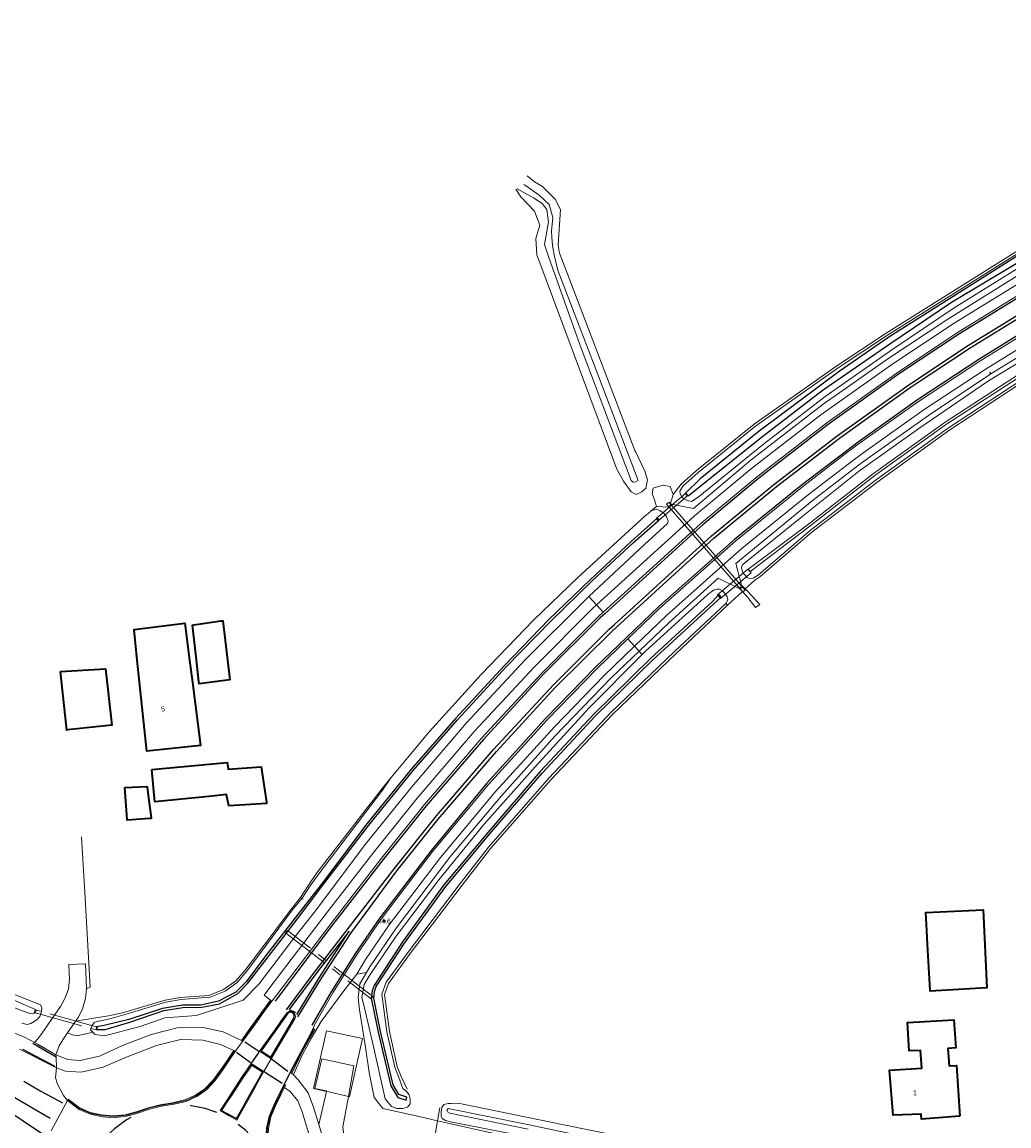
# Model space of a CAD drawing. Header units: metres. Extents: x 169249 to 194689, y 406250 to 412203.
# Tile 298 of 442: x 187805 to 188006, y 410499 to 410723. Entities that reach past the tile are written whole.
import ezdxf
from ezdxf.enums import TextEntityAlignment as Align

# ---------------------------------------------------------------- set-up
doc = ezdxf.new("R2010")
doc.units = ezdxf.units.M
doc.linetypes.add('BGT_NLCS_N264$0$AM-AS', pattern=[16, 10, -2, 2, -2])
doc.layers.get('0').update_dxf_attribs({"linetype": 'CONTINUOUS'})
for name, color, linetype, lineweight in [('BGT_NLCS_N264$0$B-WE-AM-AS_KUNSTWERK_DUIKER-GV', 252, 'BGT_NLCS_N264$0$AM-AS', 18), ('BGT_NLCS_N264$0$B-WE-BV-GELEIDECONSTRUCTIE-G', 252, 'CONTINUOUS', 18), ('BGT_NLCS_N264$0$B-WE-FV-FAUNAPASSAGE-GV', 252, 'CONTINUOUS', 18), ('BGT_NLCS_N264$0$B-WE-FV-GELEIDING_WILDRASTER-G', 252, 'CONTINUOUS', 18), ('BGT_NLCS_N264$0$B-WE-GW-WATERGANG_INSTEEK-G', 252, 'CONTINUOUS', 18), ('BGT_NLCS_N264$0$B-WE-GW-WATERGANG_SLOOT_BODEM-G', 252, 'CONTINUOUS', 18), ('BGT_NLCS_N264$0$B-WE-IE-TERREINAFSCHEIDING_KUNSTMATIG_HEKWERK-G', 252, 'BGT_NLCS_N264$0$IE-TERREINAFSCHEIDING-KUNSTMATIG', 18), ('BGT_NLCS_N264$0$B-WE-OG-BREUKLIJN-G', 252, 'CONTINUOUS', 18), ('BGT_NLCS_N264$0$B-WE-OG-TOPOGRAFIE_BEBOUWING-G', 252, 'CONTINUOUS', 35), ('BGT_NLCS_N264$0$B-WE-OG-TOPOGRAFIE_TERREIN_AGRARISCH-GV', 252, 'CONTINUOUS', 18), ('BGT_NLCS_N264$0$B-WE-OG-TOPOGRAFIE_TERREIN_GROEN-GV', 252, 'CONTINUOUS', 18), ('BGT_NLCS_N264$0$B-WE-OG-TOPOGRAFIE_WATER-GV', 252, 'CONTINUOUS', 18), ('BGT_NLCS_N264$0$B-WE-OG-TOPOGRAFIE_WEG_BERM-GV', 252, 'CONTINUOUS', 18), ('BGT_NLCS_N264$0$B-WE-OG-TOPOGRAFIE_WEG_RIJWEG-GV', 252, 'CONTINUOUS', 18), ('BGT_NLCS_N264$0$B-WE-OG-TOPOGRAFIE_WEG_RIJWIELPAD-GV', 252, 'CONTINUOUS', 18), ('BGT_NLCS_N264$0$B-WE-OG-TOPOGRAFIE_WEG_VERHARD-G', 252, 'CONTINUOUS', 18), ('BGT_NLCS_N264$0$B-WE-OG-TOPOGRAFIE_WEG_VOETPAD-GV', 252, 'CONTINUOUS', 18), ('X-XX-AL-REFERENTIE-G', 7, 'CONTINUOUS', 18)]:
    doc.layers.add(name, color=color, linetype=linetype, lineweight=lineweight)
for name, color, linetype in [('BGT_NLCS_N264$0$B-WE-IE-MEUBILAIR_WEGMEUBILAIR-S', 252, 'CONTINUOUS'), ('BGT_NLCS_N264$0$B-WE-OG-TOPOGRAFIE_WATER_SLOOT-GV', 252, 'CONTINUOUS'), ('BGT_NLCS_N264$0$B-WE-OG-TOPOGRAFIE_WEG_VERKEERSEILAND-GV', 252, 'CONTINUOUS'), ('BGT_NLCS_N264$0$B-WE-VW-MARKERING-G', 252, 'CONTINUOUS'), ('BGT_NLCS_N264$0$Label_Nummeraanduidingreeks', 252, 'CONTINUOUS'), ('BGT_NLCS_N264$0$Label_Puntobject', 252, 'CONTINUOUS')]:
    doc.layers.add(name, color=color, linetype=linetype)
doc.styles.add('BGT_NLCS_N264$0$STANDARD', font='txt')
doc.linetypes.add('BGT_NLCS_N264$0$IE-TERREINAFSCHEIDING-KUNSTMATIG', pattern='A,4,[82,NLCS.SHX,S=0.75,R=90,X=0,Y=0],4,-2', length=10)

# ---------------------------------------------------------------- blocks, each defined once
blk = doc.blocks.new('BGT_NLCS_N264$0$SIE-WEG_PAAL_ALGEMEEN_TYPE_02-SO')
at = {"ltscale": 0.5}
h = blk.add_hatch(color=256, dxfattribs=at)
h.paths.add_polyline_path([(0, 0), (0.1875, 0, 0.41421356), (0, 0.1875)])
h.paths.add_polyline_path([(0, -0.1875), (0, 0), (-0.1875, 0, 0.41421356)])
for p, q in [((-0.1875, 0), (0.1875, 0)), ((0, -0.1875), (0, 0.1875))]:
    blk.add_line(p, q, dxfattribs=at)
blk.add_circle((0, 0), 0.1875, dxfattribs=at)
blk = doc.blocks.new('BGT_NLCS_N264')
at = {"layer": 'BGT_NLCS_N264$0$B-WE-AM-AS_KUNSTWERK_DUIKER-GV'}
for points in [[(187934.46, 410621.81, 10.52), (187940.5, 410626.96, 10.55), (187940.11, 410627.42, 10.55), (187934.07, 410622.27, 10.52), (187934.46, 410621.81, 10.52)], [(187952.66, 410612.01, 10.49), (187946.48, 410606.76, 10.46), (187947.12, 410606, 10.46), (187953.31, 410611.24, 10.49), (187952.66, 410612.01, 10.49)], [(187876.55, 410525.24, 10.21), (187859.17, 410538.64, 10.21), (187858.8, 410538.17, 10.21), (187876.19, 410524.77, 10.21), (187876.55, 410525.24, 10.21)], [(187820.42, 410518.44, 10.23), (187820.58, 410519.02, 10.23), (187807.93, 410522.54, 10.21), (187807.77, 410521.96, 10.21), (187820.42, 410518.44, 10.23)]]:
    blk.add_polyline3d(points, dxfattribs=at)
at = {"layer": 'BGT_NLCS_N264$0$B-WE-BV-GELEIDECONSTRUCTIE-G'}
blk.add_polyline3d([(187860.46, 410509.56, 11.4), (187862.14, 410513.3, 11.4), (187864.02, 410516.7, 11.39), (187866.04, 410520.14, 11.45), (187870.85, 410526.67, 11.39), (187873.28, 410529.79, 11.33)], dxfattribs=at)
at = {"layer": 'BGT_NLCS_N264$0$B-WE-FV-FAUNAPASSAGE-GV'}
blk.add_polyline3d([(187936.17, 410625.21, 11.49), (187951.67, 410607.36, 11.55), (187952.12, 410607.75, 11.55), (187936.62, 410625.6, 11.49), (187936.17, 410625.21, 11.49)], dxfattribs=at)
at = {"layer": 'BGT_NLCS_N264$0$B-WE-FV-GELEIDING_WILDRASTER-G'}
for p, q in [((188002.04, 410651.63, 11.24), (188001.71, 410651.96, 11.37)), ((187933.07, 410623.85, 11.34), (187934.15, 410624.71, 11.38)), ((187862.11, 410545.12, 11.05), (187861.81, 410545.33, 11.18)), ((187862.34, 410544.97, 10.96), (187862.11, 410545.12, 11.05)), ((187889.67, 410500.01, 11.17), (187933.31, 410490.28, 11.6))]:
    blk.add_line(p, q, dxfattribs=at)
for points in [[(188185.38, 410720.54, 11.38), (188170.9, 410717.47, 11.43), (188153.02, 410713.5, 11.43), (188136.36, 410709.47, 11.47), (188122.23, 410705.72, 11.24), (188119.05, 410704.8, 11.27), (188103.66, 410699.97, 11.28), (188089.54, 410694.93, 11.4), (188075.76, 410689.59, 11.29), (188059.13, 410682.6, 11.25), (188045.84, 410676.24, 11.27), (188031.51, 410668.99, 11.2), (188028.2, 410667, 11.26), (188014.47, 410659.27, 11.23), (188002.04, 410651.63, 11.24)], [(187937.07, 410625.2, 11.47), (187941.6, 410624.33, 11.31), (187953.35, 410634.18, 11.34), (187967.97, 410645.49, 11.34), (187981.33, 410654.85, 11.28), (187993.27, 410662.76, 11.28), (188008.76, 410672.4, 11.27)], [(188002.04, 410651.63, 11.24), (187989.36, 410643.2, 11.2), (187977.59, 410634.88, 11.34), (187975.15, 410633.09, 11.25), (187965.71, 410625.84, 11.25), (187950.22, 410613.16, 11.31), (187951.41, 410608.75, 11.49)], [(187934.15, 410624.71, 11.38), (187936.65, 410624.6, 11.38), (187937.07, 410625.2, 11.47)], [(187931.74, 410622.73, 11.31), (187918.15, 410610.27, 11.23), (187909.16, 410601.61, 11.32), (187898.51, 410590.62, 11.43), (187888.05, 410579.06, 11.32), (187880.17, 410569.6, 11.35)], [(187951.06, 410608.02, 11.51), (187946.67, 410610.14, 11.42), (187936.62, 410601.09, 11.38), (187930.57, 410595.32, 11.33)], [(187951.41, 410608.75, 11.49), (187951.52, 410608.33, 11.51), (187951.1, 410608, 11.51), (187951.06, 410608.02, 11.51)], [(187930.57, 410595.32, 11.33), (187924.93, 410589.93, 11.27), (187913.49, 410578.05, 11.42), (187902.63, 410565.98, 11.34), (187892.14, 410553.54, 11.36), (187881.23, 410539.11, 11.3), (187875.89, 410531.28, 11.4), (187875.26, 410530.13, 11.32)], [(187880.17, 410569.6, 11.35), (187878.18, 410567.16, 11.37), (187865.17, 410550.37, 11.28), (187863.46, 410547.82, 11.21), (187861.81, 410545.33, 11.18)], [(187861.81, 410545.33, 11.18), (187859.99, 410543.01, 11.17), (187854.44, 410535.64, 11.15), (187850.6, 410530.55, 11.06), (187848.63, 410528.33, 10.98), (187846.17, 410526.62, 10.91), (187843.24, 410525.42, 10.9), (187837.4, 410525.02, 11.02), (187834.32, 410524.49, 10.99), (187825.68, 410521.9, 11.02), (187822.84, 410521.33, 11.02), (187819.86, 410520.83, 11.07)], [(187875.26, 410530.13, 11.32), (187873.87, 410527.82, 11.28), (187873.53, 410525.03, 11.27), (187873.82, 410522.55, 11.31), (187875.05, 410514.97, 11.09), (187875.79, 410509.79, 11.1), (187876.78, 410504.7, 10.83), (187878.57, 410502.5, 11.14), (187885.31, 410500.99, 11.13), (187889.67, 410500.01, 11.17)]]:
    blk.add_polyline3d(points, dxfattribs=at)
at = {"layer": 'BGT_NLCS_N264$0$B-WE-GW-WATERGANG_INSTEEK-G'}
for points in [[(187907.89, 410691.82, 10.73), (187909.32, 410690.61, 10.71), (187911, 410689.68, 10.68), (187913.57, 410687.13, 10.62), (187914.62, 410685, 10.61), (187914.34, 410680.92, 10.68), (187914.12, 410677.74, 10.71), (187914.4, 410676.13, 10.72), (187916.09, 410671.73, 10.77), (187929.75, 410636.1, 11.13), (187929.94, 410635.71, 11.14), (187931.73, 410631.88, 11.14), (187932.27, 410630.14, 11.19), (187932.21, 410629.78, 11.19), (187931.94, 410628.41, 11.2), (187931.15, 410627.71, 11.21), (187930.02, 410627.17, 11.23), (187929.01, 410627.7, 11.24), (187927.39, 410629.83, 11.24), (187926.05, 410632.26, 11.24), (187909.82, 410675.83, 11.01), (187909.63, 410679.12, 10.85), (187910.46, 410681.8, 10.68), (187909.36, 410684.64, 10.58), (187906.54, 410687.57, 10.57), (187905.58, 410689.12, 10.62)], [(187796.02, 410528.67, 10.83), (187809.06, 410523.54, 11.06), (187809.3, 410522.92, 11.02), (187809.24, 410522.16, 11.04), (187808.92, 410521.2, 11.12), (187808.28, 410520.49, 11.15), (187807.05, 410519.75, 11.17), (187806.33, 410519.57, 11.19), (187805.22, 410519.83, 11.15)], [(187925.09, 410493.36, 11.22), (187892.27, 410499.8, 11.4), (187891.28, 410500.08, 11.4), (187890.62, 410500.46, 11.39), (187890.42, 410500.99, 11.31), (187890.42, 410501.01, 11.31), (187890.38, 410501.84, 11.25), (187890.54, 410502.66, 11.22), (187890.94, 410503.29, 11.15), (187891.82, 410503.5, 11.14), (187892.44, 410503.52, 11.13), (187893.85, 410503.58, 11.11), (187915.64, 410499.12, 11.18), (187942.24, 410493.66, 11.25)]]:
    blk.add_polyline3d(points, dxfattribs=at)
at = {"layer": 'BGT_NLCS_N264$0$B-WE-GW-WATERGANG_SLOOT_BODEM-G'}
for points in [[(187907.18, 410690.12, 9.67), (187907.92, 410689.59, 9.67), (187910.27, 410687.92, 9.68), (187912.35, 410686, 9.67), (187913.07, 410683.41, 9.67), (187912.78, 410680.6, 9.67), (187912.87, 410679.39, 9.67), (187913, 410677.71, 9.67), (187913.38, 410675.39, 9.78), (187914.15, 410672.52, 10.2), (187923.21, 410648.84, 10.2), (187930.39, 410629.97, 10.24), (187929.93, 410629.72, 10.24), (187929.41, 410629.68, 10.24), (187928.95, 410629.97, 10.25), (187918.59, 410657.41, 10.23), (187912.26, 410675.28, 10.04), (187911.39, 410677.91, 9.97), (187911.84, 410680.52, 9.88), (187912.01, 410681.43, 9.83), (187912.21, 410682.44, 9.78), (187911.86, 410684.98, 9.73), (187910.88, 410686.26, 9.7), (187909.13, 410687.39, 9.66), (187908.68, 410687.68, 9.65), (187905.86, 410689.19, 9.68)], [(187808, 410522.62, 10.24), (187808.08, 410522.22, 10.24), (187808, 410521.94, 10.27), (187807.62, 410521.73, 10.21), (187806.92, 410521.77, 10.32), (187805.16, 410522.42, 10.29), (187794.76, 410526.52, 10.34), (187791.71, 410528.34, 10.34), (187788.58, 410530.82, 10.36), (187778.76, 410545, 10.31), (187773.24, 410557.76, 10.28), (187773.36, 410558.08, 10.27), (187773.33, 410558.35, 10.24), (187773.52, 410558.55, 10.23), (187773.77, 410558.67, 10.24), (187774.03, 410558.58, 10.3), (187777.55, 410550.03, 10.3), (187783.72, 410539.52, 10.16), (187785.35, 410537.27, 10.21), (187788.61, 410533.16, 10.28), (187791.23, 410530.4, 10.3), (187793.82, 410528.77, 10.31), (187795.71, 410527.87, 10.28), (187808, 410522.62, 10.24)], [(187907.9, 410499.21, 10.28), (187934, 410493.77, 10.31)], [(187908.04, 410498.28, 10.3), (187892.18, 410501.52, 10.3), (187891.65, 410501.78, 10.3), (187891.55, 410502.11, 10.3), (187891.69, 410502.28, 10.3), (187891.84, 410502.47, 10.3), (187907.9, 410499.21, 10.28)]]:
    blk.add_polyline3d(points, dxfattribs=at)
at = {"layer": 'BGT_NLCS_N264$0$B-WE-IE-TERREINAFSCHEIDING_KUNSTMATIG_HEKWERK-G'}
for p, q in [((187867.13, 410518.27, 11.26), (187864.49, 410506.57, 11.17)), ((187864.49, 410506.57, 11.17), (187867.1, 410505.96, 11.17)), ((187867.1, 410505.96, 11.17), (187867.61, 410505.84, 11.17)), ((187867.61, 410505.84, 11.17), (187871.55, 410504.93, 11.17)), ((187871.55, 410504.93, 11.17), (187871.77, 410504.87, 11.17))]:
    blk.add_line(p, q, dxfattribs=at)
blk.add_polyline3d([(187871.77, 410504.87, 11.17), (187874.44, 410516.7, 11.23), (187867.13, 410518.27, 11.26)], dxfattribs=at)
at = {"layer": 'BGT_NLCS_N264$0$B-WE-OG-BREUKLIJN-G'}
blk.add_line((187858.66, 410507.38, 11.56), (187858.66, 410507.37, 11.56), dxfattribs=at)
for points in [[(187855.9, 410524.42, 11.49), (187855.39, 410523.74, 11.62), (187854.54, 410522.56, 11.65), (187853.06, 410520.54, 11.66), (187851.61, 410518.53, 11.66), (187850.56, 410517.03, 11.66), (187849.95, 410516.17, 11.55)], [(187864.56, 410518.62, 11.52), (187863.5, 410516.67, 11.62), (187862.32, 410514.44, 11.61), (187861.17, 410512.26, 11.63), (187860.22, 410510.45, 11.64), (187859.88, 410509.69, 11.51)], [(187848.48, 410514.15, 11.56), (187847.84, 410513.26, 11.71), (187847.25, 410512.41, 11.71), (187845.82, 410510.38, 11.74), (187844.33, 410508.31, 11.79), (187842.73, 410506.61, 11.83), (187840.77, 410505.16, 11.87), (187838.61, 410504.14, 11.9), (187836.21, 410503.58, 11.93), (187833.67, 410503.16, 11.91), (187831.24, 410502.6, 11.9), (187828.83, 410501.74, 11.91), (187826.55, 410501.12, 11.9), (187824.16, 410500.85, 11.87), (187821.73, 410500.98, 11.82), (187819.31, 410501.46, 11.75), (187817.09, 410502.44, 11.69), (187815.46, 410503.56, 11.63), (187814.59, 410504.28, 11.45)], [(187858.66, 410507.37, 11.56), (187857.8, 410505.56, 11.73), (187856.7, 410503.3, 11.76), (187855.76, 410501.06, 11.81), (187855.16, 410498.7, 11.83), (187855, 410496.21, 11.89), (187855.25, 410493.85, 11.91), (187855.89, 410491.5, 11.91), (187856.67, 410489.08, 11.91), (187857.24, 410486.66, 11.91), (187857.56, 410484.12, 11.91), (187858.05, 410481.68, 11.89), (187858.95, 410479.5, 11.88), (187860.33, 410477.45, 11.85), (187861.97, 410475.74, 11.78), (187863.37, 410474.75, 11.64)]]:
    blk.add_polyline3d(points, dxfattribs=at)
at = {"layer": 'BGT_NLCS_N264$0$B-WE-OG-TOPOGRAFIE_BEBOUWING-G'}
for points in [[(187841.2, 410589.09, 13.66), (187840.64, 410594.16, 13.66), (187839.93, 410600.62, 13.65), (187840.2, 410600.66, 13.65), (187845.64, 410601.47, 13.53), (187846.04, 410601.53, 13.52), (187847.5, 410589.49, 13.6), (187841.24, 410588.74, 13.66), (187841.2, 410589.09, 13.66)], [(187828.69, 410593.49, 15.11), (187828.04, 410599.66, 15.28), (187828.04, 410599.71, 15.29), (187838.32, 410601.02, 15.39), (187839.23, 410594.01, 15.01), (187839.88, 410588.95, 14.74), (187841.52, 410576.22, 14.07), (187830.62, 410575.05, 14.59), (187828.69, 410593.49, 15.11)], [(187813.1, 410591.2, 13.92), (187822.25, 410591.77, 14.01), (187823.53, 410580.33, 14.02), (187814.55, 410579.34, 14.02), (187814.4, 410579.33, 14.02), (187814.34, 410579.94, 14.01), (187813.1, 410591.2, 13.92)], [(187831.62, 410571.34, 13.05), (187846.97, 410572.77, 12.85), (187847.16, 410571.43, 13.3), (187847.17, 410571.39, 13.32), (187853.86, 410571.83, 13.43), (187854.9, 410564.66, 13.13), (187854.94, 410564.39, 13.12), (187847.31, 410563.92, 13.12), (187846.8, 410566.16, 13.76), (187846.79, 410566.21, 13.77), (187843.2, 410565.85, 13.73), (187832.25, 410564.75, 13.61), (187831.62, 410571.34, 13.05)], [(187826.13, 410567.64, 13.38), (187830.66, 410567.84, 13.5), (187830.67, 410567.8, 13.5), (187830.91, 410566.02, 13.38), (187831.5, 410561.5, 13.08), (187831.52, 410561.4, 13.07), (187831.25, 410561.38, 13.07), (187826.66, 410561.01, 12.98), (187826.66, 410561.01, 12.97), (187826.65, 410561.14, 12.98), (187826.13, 410567.64, 13.38)], [(187989.66, 410526.54, 14.02), (187989.16, 410535.78, 13.56), (187989, 410538.61, 13.41), (187988.8, 410542.3, 13.23), (188000.43, 410542.83, 13.29), (188001.18, 410527, 14.06), (187989.67, 410526.28, 14.04), (187989.66, 410526.54, 14.02)], [(187995.71, 410500.94, 14.57), (187987.96, 410500.31, 14.66), (187987.89, 410501.37, 15.94), (187982.18, 410501.11, 15.87), (187981.4, 410510.28, 15.86), (187987.99, 410510.66, 14.74), (187987.74, 410514.27, 14.79), (187985.42, 410514.17, 14.79), (187985.12, 410519.92, 14.56), (187994.47, 410520.46, 14.62), (187994.93, 410514.81, 14.68), (187993.3, 410514.69, 14.69), (187993.58, 410511.14, 15.71), (187995.01, 410511.21, 15.74), (187995.71, 410500.94, 14.57)]]:
    blk.add_polyline3d(points, dxfattribs=at)
at = {"layer": 'BGT_NLCS_N264$0$B-WE-OG-TOPOGRAFIE_TERREIN_AGRARISCH-GV'}
for p, q in [((187951.57, 410607.46, 11.52), (187948.51, 410604.65, 11.61)), ((187816.16, 410520.21, 11.21), (187819.86, 410520.83, 11.07))]:
    blk.add_line(p, q, dxfattribs=at)
for points in [[(187937.48, 410627.16, 11.42), (187939.15, 410629.22, 11.28), (187942.23, 410631.99, 11.23), (187953.94, 410641.41, 11.21), (187970.52, 410653.13, 10.95), (187980.78, 410659.9, 10.83), (188007.08, 410676.41, 10.79)], [(188060.58, 410678.12, 10.89), (188058.49, 410677.11, 10.9), (188057.55, 410676.64, 10.94), (188039.9, 410668.02, 10.87), (188024.13, 410659.38, 10.8), (188010.21, 410651.12, 10.95), (187993.68, 410640.29, 10.99), (187979.12, 410629.82, 11.21), (187965.69, 410619.51, 11.28), (187955.1, 410610.45, 11.47), (187954.06, 410609.74, 11.47), (187952.15, 410607.99, 11.49)], [(187934.15, 410624.71, 11.38), (187933.69, 410626.05, 11.36), (187933.24, 410627.31, 11.37), (187933.44, 410628.43, 11.37)], [(187933.44, 410628.43, 11.37), (187935.46, 410629.06, 11.33), (187936.87, 410628.75, 11.3), (187937.48, 410627.16, 11.42)], [(187952.15, 410607.99, 11.49), (187952.67, 410607.46, 11.48), (187955.07, 410604.83, 11.51), (187954.25, 410604.19, 11.52), (187952.67, 410606.26, 11.55), (187951.57, 410607.46, 11.52)], [(187948.51, 410604.65, 11.61), (187938.09, 410594.9, 11.56), (187925.19, 410582.51, 11.43), (187912.65, 410569.24, 11.43), (187900.41, 410555.25, 11.4), (187894.45, 410547.56, 11.5), (187884.12, 410533.94, 11.4), (187879.71, 410527.88, 11.33), (187878.88, 410525.62, 11.37), (187879.89, 410518.12, 11.24), (187881.44, 410511.01, 11.13), (187882.29, 410508.98, 11.07), (187883.48, 410506.4, 11.04)]]:
    blk.add_polyline3d(points, dxfattribs=at)
at = {"layer": 'BGT_NLCS_N264$0$B-WE-OG-TOPOGRAFIE_TERREIN_GROEN-GV'}
blk.add_line((187890.06, 410502.27, 11.16), (187889.67, 410500.01, 11.2), dxfattribs=at)
blk.add_polyline3d([(187889.67, 410500.01, 11.2), (187887.53, 410487.52, 11.41), (187885.45, 410485.41, 11.43), (187884.62, 410484.44, 11.4)], dxfattribs=at)
at = {"layer": 'BGT_NLCS_N264$0$B-WE-OG-TOPOGRAFIE_WATER-GV'}
blk.add_line((187890.14, 410502.63, 11.16), (187890.06, 410502.27, 11.16), dxfattribs=at)
for points in [[(188303.07, 410772.18, 11.7), (188286.62, 410766.51, 11.69), (188270.11, 410761.42, 11.68), (188256.24, 410757.43, 11.58), (188241.61, 410753.72, 11.66), (188226.36, 410749.95, 11.64), (188208.61, 410745.89, 11.59), (188196.46, 410743.21, 11.62), (188179.27, 410739.32, 11.53), (188160.82, 410735.18, 11.48), (188151.06, 410732.72, 11.3), (188131.4, 410728.01, 11.3), (188108.92, 410721.34, 11.08), (188086.92, 410713.77, 11), (188066.8, 410705.84, 10.92), (188046.81, 410696.89, 10.87), (188035.67, 410691.35, 10.83), (188018.85, 410682.57, 10.73), (188007.33, 410675.98, 10.79), (187981.05, 410659.48, 10.83), (187970.81, 410652.72, 10.95), (187954.24, 410641.01, 11.21)], [(187954.24, 410641.01, 11.21), (187942.55, 410631.61, 11.23), (187939.48, 410628.85, 11.28), (187938.86, 410627.82, 11.31), (187938.91, 410627.3, 11.32), (187939.27, 410626.69, 11.4), (187939.69, 410626.26, 11.4), (187940.43, 410625.91, 11.31), (187941.26, 410625.7, 11.24), (187942.56, 410626.59, 11.34), (187955.88, 410637.37, 11.33), (187968.34, 410647.03, 11.3), (187982.1, 410656.68, 11.27), (187994.58, 410665.02, 11.27), (188008.32, 410673.55, 11.16)], [(188014.39, 410657.98, 11.27), (188001.55, 410650.2, 11.31), (187987.4, 410640.52, 11.2), (187975.17, 410631.83, 11.26), (187963.28, 410622.37, 11.18), (187951.65, 410612.97, 11.28), (187951.36, 410612.46, 11.36), (187951.42, 410611.89, 11.31), (187951.63, 410611.25, 11.32), (187952.03, 410610.84, 11.31), (187952.51, 410610.29, 11.33), (187953.15, 410610.02, 11.4), (187953.78, 410610.16, 11.47), (187954.8, 410610.84, 11.47), (187965.37, 410619.9, 11.28), (187978.82, 410630.22, 11.21), (187993.4, 410640.7, 10.99), (188009.94, 410651.54, 10.95)], [(188009.64, 410652.22, 10.44), (187993.04, 410641.4, 10.44), (187978.45, 410630.98, 10.46), (187965, 410620.54, 10.5), (187953.32, 410611.64, 10.44), (187953.21, 410611.49, 10.47), (187952.82, 410611.95, 10.55), (187952.97, 410612.1, 10.49), (187964.69, 410620.93, 10.5), (187978.15, 410631.38, 10.46), (187992.76, 410641.81, 10.44), (188009.38, 410652.65, 10.44)], [(187920.41, 410606.47, 11.31), (187931.65, 410617.02, 11.31), (187936.33, 410621.25, 11.36), (187936.47, 410621.74, 11.35), (187936.18, 410622.71, 11.41), (187935.63, 410623.38, 11.39), (187934.75, 410623.87, 11.4), (187934.15, 410624.14, 11.39), (187933.07, 410623.85, 11.34)], [(187933.07, 410623.85, 11.34), (187932.44, 410623.29, 11.36), (187931.74, 410622.73, 11.31)], [(187819.64, 410517.99, 11.08), (187820.07, 410517.54, 11.07), (187822.03, 410517.21, 11.06), (187829.26, 410519.15, 11.08), (187834.29, 410520.93, 11.14), (187840.72, 410521.37, 11.24), (187850.19, 410524.47, 11.26), (187853.45, 410527.79, 11.36), (187860.48, 410537.04, 11.31), (187864.86, 410542.62, 11.33), (187874.97, 410556.09, 11.33), (187884.42, 410567.82, 11.27), (187895.55, 410580.81, 11.34), (187907.46, 410593.58, 11.35), (187919.54, 410605.66, 11.31), (187920.41, 410606.47, 11.31)], [(187947.55, 410607.56, 11.47), (187946.92, 410607.94, 11.34), (187946.43, 410607.95, 11.21), (187945.72, 410607.71, 11.23), (187944.61, 410606.94, 11.28), (187931.85, 410595.29, 11.29), (187931.23, 410594.67, 11.3)], [(187948.17, 410605.02, 11.61), (187948.58, 410605.74, 11.55), (187948.44, 410606.35, 11.51), (187948.06, 410606.97, 11.5), (187947.55, 410607.56, 11.47)], [(187931.23, 410594.67, 11.3), (187920.43, 410583.82, 11.35), (187909.51, 410571.84, 11.21), (187899.15, 410560.25, 11.3), (187889.93, 410548.94, 11.28), (187881.25, 410537.48, 11.32), (187875.95, 410529.72, 11.29), (187874.75, 410527.66, 11.31), (187874.28, 410525.01, 11.26), (187874.82, 410522.95, 11.18), (187876.61, 410515.38, 11.17), (187879.04, 410504.48, 10.79), (187880.28, 410502.88, 11.08), (187881.39, 410502.52, 10.95), (187882.58, 410502.52, 10.88), (187883.55, 410502.74, 11.14), (187884.08, 410503.47, 11.16), (187884.11, 410504.48, 11.11), (187883.91, 410505.24, 11.08), (187883.35, 410505.92, 11.04), (187882.64, 410506.54, 11), (187881.83, 410508.79, 11.07), (187880.96, 410510.86, 11.13), (187879.39, 410518.03, 11.24), (187878.37, 410525.67, 11.37), (187879.26, 410528.11, 11.33), (187883.71, 410534.23, 11.4), (187894.05, 410547.87, 11.5), (187900.03, 410555.57, 11.4), (187912.28, 410569.58, 11.43), (187924.84, 410582.86, 11.43), (187937.75, 410595.26, 11.56), (187948.17, 410605.02, 11.61)], [(187880.17, 410569.6, 11.35), (187878.47, 410567.09, 11.32), (187865.56, 410550.1, 11.16), (187863.79, 410547.68, 11.2), (187862.15, 410545.17, 11.09), (187862.11, 410545.12, 11.1)], [(187862.11, 410545.12, 11.1), (187860.14, 410542.75, 11.17), (187854.73, 410535.46, 11.05), (187850.91, 410530.35, 11.02), (187848.96, 410528.07, 10.96), (187846.55, 410526.32, 10.95), (187843.49, 410525.09, 10.95), (187837.52, 410524.64, 10.96), (187834.49, 410524.1, 10.98), (187825.99, 410521.52, 11), (187823.1, 410520.72, 11.01), (187819.99, 410520.02, 11.02), (187819.43, 410519.29, 11.03), (187819.22, 410518.43, 11.08), (187819.64, 410517.99, 11.08)]]:
    blk.add_polyline3d(points, dxfattribs=at)
at = {"layer": 'BGT_NLCS_N264$0$B-WE-OG-TOPOGRAFIE_WATER_SLOOT-GV'}
for points in [[(188007.44, 410675.61, 10.55), (187981.3, 410659.07, 10.52), (187971.18, 410652.14, 10.53), (187954.94, 410639.98, 10.49), (187943, 410630.36, 10.52), (187939.96, 410627.37, 10.54), (187940.17, 410627.15, 10.59), (187940.45, 410626.91, 10.61), (187940.81, 410627.08, 10.65), (187955.07, 410638.54, 10.52), (187967.75, 410648.24, 10.5), (187981.5, 410657.75, 10.59), (187994.02, 410666.17, 10.47), (188007.82, 410674.45, 10.6)], [(187851.17, 410527.92, 10.25), (187855.25, 410533.27, 10.23), (187861.24, 410541.01, 10.19), (187866.54, 410548.12, 10.35), (187875.73, 410560.03, 10.47), (187884.77, 410571.21, 10.49), (187893.7, 410581.38, 10.52), (187903.61, 410592.14, 10.53), (187912.64, 410601.42, 10.51), (187921.03, 410609.6, 10.47), (187929.4, 410617.33, 10.52), (187934.46, 410621.81, 10.52), (187934.64, 410622.01, 10.62), (187934.42, 410622.21, 10.53), (187934.24, 410622.37, 10.58), (187928.96, 410617.6, 10.51), (187920.64, 410609.85, 10.49), (187912.23, 410601.75, 10.49), (187903.25, 410592.42, 10.5), (187893.32, 410581.67, 10.51), (187884.4, 410571.45, 10.5), (187875.3, 410560.3, 10.45), (187866.28, 410548.28, 10.36), (187860.74, 410541.23, 10.21), (187854.79, 410533.55, 10.22), (187850.77, 410528.19, 10.23), (187848.72, 410526.09, 10.23), (187845.17, 410524.26, 10.21), (187841.57, 410523.5, 10.2), (187837.84, 410523.46, 10.23), (187833.84, 410522.78, 10.24), (187826.98, 410520.56, 10.26), (187821.98, 410519.31, 10.32), (187820.39, 410519.09, 10.3), (187820.36, 410518.82, 10.18), (187820.44, 410518.56, 10.29), (187822.17, 410518.56, 10.39), (187827.21, 410520.03, 10.23), (187834.05, 410522.38, 10.24), (187837.96, 410522.97, 10.24), (187841.79, 410523.08, 10.18), (187845.41, 410523.77, 10.21), (187849.08, 410525.81, 10.21), (187851.17, 410527.92, 10.25)], [(187891.34, 410547.59, 10.54), (187900.64, 410558.65, 10.53), (187910.9, 410570.59, 10.53), (187921.74, 410582.2, 10.6), (187933.24, 410593.47, 10.49), (187945.8, 410605.03, 10.49), (187947.17, 410606.25, 10.55), (187947.02, 410606.58, 10.46), (187946.73, 410606.77, 10.57), (187945.47, 410605.4, 10.49), (187932.89, 410593.83, 10.49), (187921.38, 410582.55, 10.6), (187910.53, 410570.93, 10.53), (187900.26, 410558.97, 10.53), (187890.95, 410547.9, 10.54), (187882.51, 410536.34, 10.49), (187876.79, 410527.46, 10.44), (187876.37, 410526.36, 10.47), (187876.21, 410524.86, 10.34), (187877.6, 410517.98, 10.27), (187880.18, 410507.09, 10.13), (187881.58, 410504.73, 10.15), (187883.29, 410504.2, 10.18), (187883.44, 410504.76, 10.02), (187881.82, 410505.3, 10.15), (187880.65, 410507.28, 10.13), (187878.09, 410518.09, 10.27), (187876.72, 410524.89, 10.34), (187876.86, 410526.24, 10.47), (187877.23, 410527.23, 10.44), (187882.92, 410536.05, 10.49), (187891.34, 410547.59, 10.54)]]:
    blk.add_polyline3d(points, dxfattribs=at)
at = {"layer": 'BGT_NLCS_N264$0$B-WE-OG-TOPOGRAFIE_WEG_BERM-GV'}
for p, q in [((187951.06, 410608.02, 11.51), (187951.41, 410608.75, 11.49)), ((187951.41, 410608.75, 11.49), (187952.15, 410607.99, 11.49)), ((187921.96, 410604.76, 11.54), (187920.41, 410606.47, 11.31)), ((187951.57, 410607.46, 11.52), (187951.06, 410608.02, 11.51)), ((187923.31, 410603.28, 11.54), (187921.96, 410604.76, 11.54)), ((187948.51, 410604.65, 11.61), (187948.17, 410605.02, 11.61)), ((187929.64, 410596.34, 11.55), (187928.3, 410597.82, 11.55)), ((187930.57, 410595.32, 11.33), (187929.64, 410596.34, 11.55)), ((187930.88, 410595.01, 11.31), (187930.57, 410595.32, 11.33)), ((187931.23, 410594.67, 11.3), (187930.88, 410595.01, 11.31)), ((187875.26, 410530.13, 11.32), (187873.28, 410529.79, 11.33)), ((187855.9, 410524.42, 11.49), (187855.77, 410524.51, 11.47)), ((187856.05, 410524.32, 11.53), (187855.9, 410524.42, 11.49)), ((187864.56, 410518.62, 11.52), (187864.39, 410518.72, 11.54)), ((187860.39, 410509.31, 11.5), (187860.46, 410509.56, 11.4)), ((187867.1, 410505.96, 11.17), (187864.49, 410506.57, 11.17)), ((187865.55, 410499.25, 11.35), (187867.1, 410505.96, 11.17)), ((187867.1, 410505.96, 11.17), (187867.61, 410505.84, 11.17)), ((187867.1, 410505.96, 11.17), (187867.1, 410505.96, 11.17)), ((187867.61, 410505.84, 11.17), (187871.55, 410504.93, 11.23)), ((187814.49, 410504.13, 11.46), (187814.59, 410504.28, 11.45)), ((187871.55, 410504.93, 11.23), (187871.55, 410504.93, 11.23)), ((187871.77, 410504.87, 11.17), (187871.55, 410504.93, 11.23))]:
    blk.add_line(p, q, dxfattribs=at)
for points in [[(187929.64, 410596.34, 11.55), (187936.15, 410602.6, 11.54), (187946.79, 410612.03, 11.54), (187951.54, 410616.24, 11.54), (187965.01, 410627.14, 11.55), (187974.2, 410634.21, 11.55), (187976.46, 410635.91, 11.54), (187988.46, 410644.39, 11.55), (188001.04, 410652.67, 11.55), (188013.11, 410660.1, 11.55)], [(187921.96, 410604.76, 11.54), (187921.97, 410604.77, 11.54), (187939.44, 410620.62, 11.56), (187941.86, 410622.82, 11.56), (187953.43, 410632.41, 11.55), (187967.52, 410643.3, 11.54), (187982.11, 410653.71, 11.56), (187994.54, 410661.95, 11.56), (188009.85, 410671.35, 11.55), (188022.31, 410678.35, 11.56), (188022.83, 410678.64, 11.56), (188037.87, 410686.49, 11.54), (188054.17, 410694.24, 11.55), (188071.24, 410701.55, 11.55), (188087.96, 410707.97, 11.54), (188104.89, 410713.72, 11.55), (188115.63, 410717, 11.55), (188133.52, 410721.91, 11.54), (188150.92, 410726.05, 11.56), (188171.19, 410730.51, 11.56), (188188.52, 410734.28, 11.56), (188205.93, 410738.09, 11.56), (188213.4, 410739.7, 11.55), (188227.47, 410742.86, 11.5)], [(187937.48, 410627.16, 11.42), (187936.99, 410625.33, 11.41), (187937.07, 410625.2, 11.47)], [(187855.77, 410524.51, 11.47), (187854.45, 410525.53, 11.53), (187855.6, 410527.04, 11.55), (187867.06, 410542.09, 11.52), (187876.73, 410554.56, 11.52), (187885.49, 410565.5, 11.54), (187897.18, 410579.07, 11.52), (187909.32, 410592.19, 11.54), (187921.03, 410603.92, 11.54), (187921.96, 410604.76, 11.54)], [(187873.28, 410529.79, 11.33), (187875.02, 410532.72, 11.54), (187879.85, 410539.78, 11.54), (187890.26, 410553.46, 11.52), (187901.51, 410566.94, 11.53), (187913.41, 410580.01, 11.54), (187923.5, 410590.43, 11.55), (187929.64, 410596.34, 11.55)], [(187849.82, 410516.27, 11.55), (187851.29, 410518.34, 11.51), (187852.84, 410520.48, 11.5), (187855.77, 410524.51, 11.47)], [(187860.05, 410509.61, 11.52), (187862.27, 410514.13, 11.48), (187864.74, 410518.53, 11.49), (187864.56, 410518.62, 11.52)], [(187819.64, 410517.99, 11.08), (187819.43, 410517.9, 11.12), (187816.77, 410517.29, 11.18), (187815.74, 410517.39, 11.21), (187814.53, 410517.83, 11.23)], [(187814.59, 410504.28, 11.45), (187814.67, 410504.4, 11.44), (187816.92, 410502.72, 11.51), (187819.1, 410501.7, 11.59), (187821.43, 410501.18, 11.64), (187823.81, 410501.02, 11.71), (187826.23, 410501.22, 11.73), (187828.49, 410501.78, 11.75), (187830.91, 410502.64, 11.75), (187833.34, 410503.26, 11.76), (187835.87, 410503.66, 11.79), (187838.27, 410504.22, 11.73), (187840.38, 410505.14, 11.72), (187842.4, 410506.51, 11.68), (187844.02, 410508.2, 11.64), (187845.51, 410510.2, 11.59), (187846.92, 410512.23, 11.56), (187848.3, 410514.28, 11.55)], [(187867.1, 410505.96, 11.17), (187867.14, 410506.11, 11.16), (187864.76, 410506.57, 11.16), (187866.14, 410512.57, 11.41), (187872.67, 410511.14, 11.32), (187871.55, 410504.93, 11.23)], [(187863.37, 410474.75, 11.57), (187863.46, 410474.88, 11.54), (187862.19, 410475.83, 11.62), (187860.57, 410477.42, 11.69), (187859.15, 410479.44, 11.73), (187858.25, 410481.6, 11.73), (187857.77, 410483.97, 11.77), (187857.42, 410486.51, 11.74), (187856.88, 410488.97, 11.76), (187856.08, 410491.33, 11.75), (187855.47, 410493.67, 11.73), (187855.18, 410496.01, 11.71), (187855.31, 410498.45, 11.68), (187855.83, 410500.8, 11.66), (187856.75, 410503.02, 11.61), (187857.84, 410505.29, 11.56), (187858.6, 410506.72, 11.55)], [(187871.55, 410504.93, 11.23), (187870.44, 410498.77, 11.15), (187870.99, 410493.78, 11.23), (187872.27, 410490.99, 11.25), (187873.35, 410489.84, 11.25), (187879.32, 410486.41, 11.29), (187882.23, 410484.72, 11.36), (187883.61, 410484.26, 11.39), (187884.62, 410484.44, 11.4)]]:
    blk.add_polyline3d(points, dxfattribs=at)
at = {"layer": 'BGT_NLCS_N264$0$B-WE-OG-TOPOGRAFIE_WEG_RIJWEG-GV'}
for p, q in [((187850.07, 410516.07, 11.55), (187848.57, 410514.08, 11.57)), ((187851.82, 410511.6, 11.65), (187853.54, 410514.12, 11.64)), ((187855.85, 410512.58, 11.61), (187854.37, 410509.97, 11.66)), ((187811.19, 410497.96, 11.65), (187814.49, 410504.13, 11.46))]:
    blk.add_line(p, q, dxfattribs=at)
for points in [[(187928.3, 410597.82, 11.55), (187934.79, 410604.07, 11.54), (187945.47, 410613.52, 11.54), (187950.25, 410617.76, 11.54), (187963.77, 410628.71, 11.55), (187972.99, 410635.8, 11.55), (187975.29, 410637.53, 11.54), (187987.33, 410646.04, 11.55), (187999.96, 410654.35, 11.55), (188012.09, 410661.82, 11.55)], [(188227.23, 410740.79, 11.55), (188213.83, 410737.75, 11.55), (188206.36, 410736.14, 11.56), (188188.95, 410732.32, 11.56), (188171.61, 410728.56, 11.56), (188151.37, 410724.1, 11.56), (188134.02, 410719.97, 11.54), (188116.19, 410715.08, 11.55), (188105.5, 410711.82, 11.55), (188088.64, 410706.09, 11.54), (188071.99, 410699.69, 11.55), (188054.99, 410692.41, 11.55), (188038.76, 410684.7, 11.54), (188023.79, 410676.88, 11.56), (188023.29, 410676.6, 11.56), (188010.86, 410669.62, 11.55), (187995.61, 410660.26, 11.56), (187983.24, 410652.06, 11.56), (187968.72, 410641.69, 11.54), (187954.68, 410630.84, 11.55), (187943.17, 410621.3, 11.56), (187940.79, 410619.14, 11.56), (187923.31, 410603.28, 11.54)], [(187923.31, 410603.28, 11.54), (187922.41, 410602.47, 11.54), (187910.76, 410590.8, 11.54), (187898.67, 410577.74, 11.52), (187887.03, 410564.22, 11.54), (187878.3, 410553.33, 11.52), (187868.64, 410540.87, 11.52), (187857.2, 410525.83, 11.55), (187856.05, 410524.32, 11.53)], [(187864.39, 410518.72, 11.54), (187864.67, 410519.5, 11.53), (187868.39, 410525.94, 11.55), (187873.35, 410533.82, 11.54), (187878.23, 410540.95, 11.54), (187888.7, 410554.71, 11.52), (187900, 410568.26, 11.53), (187911.95, 410581.38, 11.54), (187922.08, 410591.85, 11.55), (187928.3, 410597.82, 11.55)], [(187856.05, 410524.32, 11.53), (187854.61, 410522.36, 11.53), (187853.01, 410520.17, 11.54), (187851.55, 410518.12, 11.54), (187850.07, 410516.07, 11.55)], [(187853.54, 410514.12, 11.64), (187856.67, 410518.56, 11.63), (187857.84, 410520.19, 11.64), (187859.13, 410521.98, 11.66)], [(187860.74, 410520.93, 11.61), (187860.67, 410520.72, 11.6), (187855.85, 410512.58, 11.61)], [(187859.13, 410521.98, 11.66), (187859.26, 410522.06, 11.64), (187859.58, 410522.22, 11.65), (187859.88, 410522.15, 11.65), (187860.27, 410522.04, 11.66), (187860.56, 410521.81, 11.66), (187860.75, 410521.46, 11.63), (187860.79, 410521.09, 11.62), (187860.74, 410520.93, 11.61)], [(187859.68, 410509.79, 11.51), (187860.93, 410512.22, 11.5), (187863.29, 410516.64, 11.5), (187864.39, 410518.72, 11.54)], [(187848.57, 410514.08, 11.57), (187847.26, 410512.18, 11.59), (187845.9, 410510.14, 11.62), (187844.41, 410508.12, 11.65), (187842.81, 410506.35, 11.71), (187840.76, 410504.94, 11.75), (187838.61, 410503.91, 11.78), (187837.61, 410503.69, 11.78), (187836.16, 410503.37, 11.77), (187833.58, 410502.97, 11.77), (187831.17, 410502.36, 11.76), (187828.78, 410501.52, 11.76), (187827.36, 410501.15, 11.77), (187826.47, 410500.91, 11.77), (187823.96, 410500.62, 11.72), (187821.54, 410500.77, 11.68), (187819.17, 410501.31, 11.61), (187816.86, 410502.29, 11.53), (187814.49, 410504.13, 11.46)], [(187814.49, 410504.13, 11.46), (187813.68, 410505.13, 11.43), (187812.39, 410507.58, 11.37), (187812.05, 410508.81, 11.34), (187812.27, 410510.73, 11.29)], [(187854.37, 410509.97, 11.66), (187853.17, 410507.82, 11.68), (187852.23, 410506.04, 11.68), (187851.25, 410504.31, 11.71), (187850.28, 410502.54, 11.73), (187848.91, 410500.11, 11.79), (187847.21, 410501.08, 11.79), (187845.51, 410502.06, 11.79), (187846.59, 410503.73, 11.76), (187847.67, 410505.4, 11.72), (187848.79, 410507.09, 11.7), (187849.88, 410508.75, 11.69), (187851.82, 410511.6, 11.65)], [(187863.27, 410474.59, 11.59), (187861.95, 410475.54, 11.66), (187860.24, 410477.24, 11.72), (187858.85, 410479.29, 11.74), (187857.89, 410481.52, 11.76), (187857.73, 410482.32, 11.76), (187857.42, 410483.92, 11.77), (187857.07, 410486.45, 11.77), (187856.54, 410488.85, 11.77), (187855.77, 410491.23, 11.76), (187855.32, 410492.82, 11.76), (187855.1, 410493.59, 11.75), (187854.81, 410495.99, 11.74), (187854.95, 410498.51, 11.71), (187855.48, 410500.91, 11.66), (187856.41, 410503.16, 11.62), (187857.53, 410505.44, 11.58), (187858.5, 410507.45, 11.55)]]:
    blk.add_polyline3d(points, dxfattribs=at)
at = {"layer": 'BGT_NLCS_N264$0$B-WE-OG-TOPOGRAFIE_WEG_RIJWIELPAD-GV'}
for p, q in [((187849.95, 410516.17, 11.55), (187849.82, 410516.27, 11.55)), ((187850.07, 410516.07, 11.55), (187849.95, 410516.17, 11.55)), ((187848.3, 410514.28, 11.55), (187848.48, 410514.15, 11.56)), ((187848.48, 410514.15, 11.56), (187848.57, 410514.08, 11.57)), ((187855.85, 410512.58, 11.61), (187853.54, 410514.12, 11.64)), ((187812.2, 410512.9, 11.25), (187812.18, 410513.37, 11.24)), ((187812.27, 410510.73, 11.29), (187812.2, 410512.9, 11.25)), ((187851.82, 410511.6, 11.65), (187854.37, 410509.97, 11.66)), ((187859.68, 410509.79, 11.51), (187858.5, 410507.45, 11.55)), ((187859.88, 410509.69, 11.51), (187859.68, 410509.79, 11.51)), ((187860.05, 410509.61, 11.52), (187859.88, 410509.69, 11.51)), ((187860.39, 410509.31, 11.5), (187860.05, 410509.61, 11.52)), ((187858.5, 410507.45, 11.55), (187858.66, 410507.37, 11.55))]:
    blk.add_line(p, q, dxfattribs=at)
for points in [[(187849.82, 410516.27, 11.55), (187846.16, 410518.04, 11.43), (187842.1, 410518.92, 11.37), (187836.81, 410518.89, 11.28), (187831.54, 410517.51, 11.2), (187825.69, 410515.25, 11.13), (187821.03, 410513.13, 11.12), (187817.1, 410512.24, 11.18), (187814.62, 410512.47, 11.21), (187812.18, 410513.37, 11.24)], [(187812.27, 410510.73, 11.29), (187814.14, 410510.1, 11.27), (187817.27, 410509.87, 11.19), (187821.78, 410510.9, 11.17), (187826.65, 410512.95, 11.17), (187832.62, 410515.25, 11.25), (187837.48, 410516.47, 11.34), (187842.03, 410516.38, 11.43), (187845.56, 410515.46, 11.49), (187848.3, 410514.28, 11.55)], [(187858.66, 410507.37, 11.55), (187858.85, 410507.27, 11.55), (187858.6, 410506.72, 11.55)], [(187865.55, 410499.25, 11.35), (187864.47, 410502.79, 11.4), (187863.39, 410505.67, 11.43), (187861.38, 410508.32, 11.48), (187860.39, 410509.31, 11.5)], [(187858.6, 410506.72, 11.55), (187859.72, 410505.91, 11.5), (187861.26, 410504.05, 11.47), (187862.15, 410501.8, 11.45), (187864.14, 410495.3, 11.34), (187866.67, 410487.74, 11.36), (187868.45, 410482.1, 11.34), (187868.64, 410481.03, 11.33), (187868.57, 410479.55, 11.37), (187868.14, 410476.73, 11.42), (187867.98, 410472.11, 11.52)], [(187885.08, 410483.44, 11.42), (187883.36, 410483.3, 11.41), (187881.91, 410483.77, 11.39), (187876.36, 410487, 11.31), (187870.54, 410490.48, 11.3), (187869.11, 410491.71, 11.28), (187867.91, 410493.12, 11.28), (187867.03, 410494.77, 11.29), (187866.5, 410496.13, 11.3), (187865.55, 410499.25, 11.35)]]:
    blk.add_polyline3d(points, dxfattribs=at)
at = {"layer": 'BGT_NLCS_N264$0$B-WE-OG-TOPOGRAFIE_WEG_VERHARD-G'}
blk.add_line((187804.79, 410514.52, 11.31), (187812.27, 410510.73, 11.29), dxfattribs=at)
for points in [[(187817.39, 410557.63, 11.14), (187818.14, 410545.21, 11.21), (187819.12, 410527.14, 10.98), (187818.38, 410526.83, 11.18)], [(187818.38, 410526.83, 11.18), (187818.2, 410531.86, 11.12), (187814.78, 410531.72, 11.12), (187814.87, 410529.94, 11.12), (187814.95, 410528.75, 11.16), (187814.72, 410526.77, 11.17), (187814.04, 410524.96, 11.19), (187813.07, 410523.22, 11.2), (187811.57, 410520.99, 11.23), (187810.25, 410519.07, 11.27), (187809.1, 410517.44, 11.28), (187808.48, 410516.63, 11.28), (187807.83, 410515.86, 11.29)], [(187783.93, 410527.96, 11.28), (187785.91, 410525.96, 11.25), (187788.16, 410524.51, 11.26), (187790.67, 410523.25, 11.24), (187793.7, 410521.79, 11.27), (187797.82, 410520.18, 11.23), (187805.81, 410516.98, 11.23), (187807.83, 410515.86, 11.29)], [(187818.38, 410526.83, 11.18), (187818.2, 410524.82, 11.16), (187817.56, 410522.7, 11.2), (187816.73, 410521.05, 11.22), (187816.16, 410520.21, 11.21)], [(187812.18, 410513.37, 11.24), (187809.83, 410514.72, 11.32), (187807.83, 410515.86, 11.29)]]:
    blk.add_polyline3d(points, dxfattribs=at)
at = {"layer": 'BGT_NLCS_N264$0$B-WE-OG-TOPOGRAFIE_WEG_VERKEERSEILAND-GV'}
for points in [[(187855.8, 410512.88, 11.73), (187858.55, 410517.59, 11.74), (187860.46, 410520.8, 11.75), (187860.56, 410521.1, 11.75), (187860.57, 410521.41, 11.75), (187860.46, 410521.65, 11.75), (187860.19, 410521.88, 11.75), (187859.97, 410521.99, 11.75), (187859.59, 410522.03, 11.74), (187859.38, 410521.89, 11.75), (187859.19, 410521.69, 11.74), (187853.85, 410514.18, 11.71), (187855.8, 410512.88, 11.73)], [(187853, 410507.91, 11.79), (187854.09, 410509.84, 11.79), (187851.87, 410511.31, 11.78), (187851.2, 410510.29, 11.78), (187850.08, 410508.63, 11.8), (187848.97, 410506.96, 11.81), (187847.87, 410505.27, 11.83), (187846.77, 410503.61, 11.87), (187845.82, 410502.11, 11.9), (187848.83, 410500.43, 11.89), (187850.09, 410502.67, 11.84), (187851.05, 410504.43, 11.8), (187852.03, 410506.17, 11.79), (187853, 410507.91, 11.79)]]:
    blk.add_polyline3d(points, dxfattribs=at)
at = {"layer": 'BGT_NLCS_N264$0$B-WE-OG-TOPOGRAFIE_WEG_VOETPAD-GV'}
for points in [[(187814.53, 410517.83, 11.23), (187815.61, 410519.4, 11.21), (187816.16, 410520.21, 11.21)], [(187812.18, 410513.37, 11.24), (187812.85, 410515.21, 11.27), (187813.93, 410516.96, 11.25), (187814.53, 410517.83, 11.23)]]:
    blk.add_polyline3d(points, dxfattribs=at)
at = {"layer": 'BGT_NLCS_N264$0$B-WE-VW-MARKERING-G', "linetype": 'Continuous'}
for p, q in [((187805.38, 410514.52, 11.3), (187811.98, 410511.1, 11.29)), ((187812.2, 410512.9, 11.26), (187807.5, 410515.69, 11.28)), ((187809.82, 410514.75, 11.32), (187808.51, 410515.5, 11.3)), ((187853.35, 410514.04, 11.63), (187850.51, 410515.94, 11.57)), ((187812.23, 410512.88, 11.26), (187812.2, 410512.9, 11.26)), ((187848.84, 410513.91, 11.59), (187851.68, 410511.86, 11.64)), ((187852.1, 410511.99, 11.64), (187853.29, 410513.72, 11.64)), ((187859.26, 410510.03, 11.55), (187855.96, 410512.52, 11.61)), ((187854.51, 410509.92, 11.64), (187858.08, 410507.64, 11.56)), ((187858.68, 410507.64, 11.54), (187859.61, 410509.47, 11.52))]:
    blk.add_line(p, q, dxfattribs=at)
for points in [[(188011.06, 410669.23, 11.57), (187995.86, 410659.92, 11.57), (187983.48, 410651.7, 11.56), (187968.97, 410641.37, 11.56), (187954.9, 410630.47, 11.56), (187943.5, 410621.02, 11.56), (187941.07, 410618.8, 11.56), (187923.63, 410602.93, 11.56), (187922.71, 410602.09, 11.56), (187911.04, 410590.52, 11.55), (187898.98, 410577.44, 11.53), (187887.35, 410563.92, 11.54), (187878.65, 410553.07, 11.53), (187867.21, 410538.28, 11.54), (187856.71, 410524.27, 11.58)], [(188011.86, 410662.19, 11.56), (187999.76, 410654.68, 11.55), (187987.11, 410646.34, 11.57), (187975.07, 410637.77, 11.55), (187972.74, 410636.04, 11.55), (187963.51, 410628.98, 11.56), (187949.98, 410618.04, 11.55), (187945.22, 410613.82, 11.55), (187934.58, 410604.4, 11.56), (187928.02, 410598.12, 11.56), (187921.73, 410592.1, 11.56), (187911.57, 410581.65, 11.55), (187899.7, 410568.56, 11.53), (187888.4, 410554.94, 11.53), (187877.92, 410541.17, 11.56), (187873.03, 410534.01, 11.55), (187868.08, 410526.17, 11.55), (187864.1, 410519.4, 11.54)], [(187795.25, 410510.48, 11.5), (187796.02, 410509.86, 11.51), (187803.37, 410505.01, 11.55), (187810.99, 410500.5, 11.6)], [(187794.17, 410509.01, 11.49), (187794.87, 410508.36, 11.51), (187801.78, 410502.52, 11.54), (187809.21, 410497.46, 11.61)], [(187805.63, 410508.02, 11.45), (187809.11, 410506, 11.46), (187813.5, 410503.62, 11.51)], [(187844.83, 410501.69, 11.8), (187844.47, 410501.81, 11.8), (187842.48, 410502.47, 11.8), (187839.64, 410503.06, 11.79), (187839.52, 410503.09, 11.79)], [(187827.41, 410500.68, 11.8), (187827.4, 410500.68, 11.8), (187826.5, 410500.17, 11.79), (187825.69, 410499.58, 11.79), (187824.86, 410498.98, 11.79), (187824.08, 410498.34, 11.79), (187823.35, 410497.7, 11.79), (187822.65, 410496.96, 11.79), (187821.33, 410495.5, 11.79), (187820.74, 410494.64, 11.79)], [(187855.06, 410492.41, 11.8), (187854.89, 410492.69, 11.8), (187854.5, 410493.33, 11.8), (187853.98, 410494.18, 11.8), (187853.46, 410495.02, 11.8), (187852.82, 410495.79, 11.79), (187852.15, 410496.5, 11.79), (187852.03, 410496.62, 11.79), (187850.72, 410497.99, 11.79), (187849.15, 410499.27, 11.79)]]:
    blk.add_polyline3d(points, dxfattribs=at)
at = {"layer": 'BGT_NLCS_N264$0$B-WE-VW-MARKERING-G'}
for points in [[(187861.32, 410521.1, 11.65), (187865.91, 410528.63, 11.64), (187872.09, 410538.18, 11.62), (187881.4, 410550.76, 11.59), (187889.79, 410561.23, 11.62), (187901.62, 410574.98, 11.6), (187913.63, 410588.02, 11.62), (187924.95, 410599.29, 11.62), (187926.05, 410600.29, 11.62), (187943.35, 410616.06, 11.63), (187945.75, 410618.25, 11.63), (187958.49, 410628.77, 11.63), (187971.3, 410638.61, 11.62), (187985.62, 410648.84, 11.63), (187997.81, 410656.91, 11.64), (188012.79, 410666.11, 11.65)], [(187859.02, 410522.54, 11.66), (187864.26, 410529.66, 11.63), (187871.28, 410538.75, 11.62), (187880.86, 410551.16, 11.61), (187889.46, 410561.89, 11.63), (187901.02, 410575.38, 11.61), (187913.2, 410588.53, 11.62), (187924.51, 410599.79, 11.63), (187925.59, 410600.78, 11.63), (187942.9, 410616.6, 11.63), (187945.26, 410618.76, 11.62), (187957.97, 410629.18, 11.63), (187970.79, 410639.09, 11.62), (187985.18, 410649.29, 11.63), (187997.45, 410657.47, 11.64), (188012.38, 410666.61, 11.65)], [(187861.09, 410521.57, 11.65), (187865.64, 410528.99, 11.65), (187871.69, 410538.46, 11.63), (187865.13, 410530.09, 11.64), (187859.56, 410522.57, 11.67), (187859.95, 410522.42, 11.67), (187860.4, 410522.28, 11.68), (187860.43, 410522.27, 11.68), (187860.8, 410521.98, 11.68)]]:
    blk.add_polyline3d(points, dxfattribs=at)
at = {"layer": 'BGT_NLCS_N264$0$B-WE-IE-MEUBILAIR_WEGMEUBILAIR-S', "color": 7}
blk.add_blockref('BGT_NLCS_N264$0$SIE-WEG_PAAL_ALGEMEEN_TYPE_02-SO', (187878.81, 410540.53, 11.47), dxfattribs=at)
at = {"layer": 'BGT_NLCS_N264$0$Label_Nummeraanduidingreeks', "color": 7, "lineweight": 18, "style": 'BGT_NLCS_N264$0$STANDARD'}
for s, rotation, p in [('5', 6.1, (187833.92, 410583.59)), ('1', 4.1, (187986.6, 410505.68))]:
    blk.add_text(s, height=1, rotation=rotation, dxfattribs=at).set_placement(p, align=Align.MIDDLE)
at = {"layer": 'BGT_NLCS_N264$0$Label_Puntobject', "lineweight": 18, "style": 'BGT_NLCS_N264$0$STANDARD'}
blk.add_text('44.6', height=1, dxfattribs=at).set_placement((187878.81, 410540.53, 11.47), align=Align.MIDDLE)

msp = doc.modelspace()

# ---------------------------------------------------------------- block references
at = {"layer": 'X-XX-AL-REFERENTIE-G'}
msp.add_blockref('BGT_NLCS_N264', (0, 0), dxfattribs=at)

doc.saveas('drawing.dxf')
